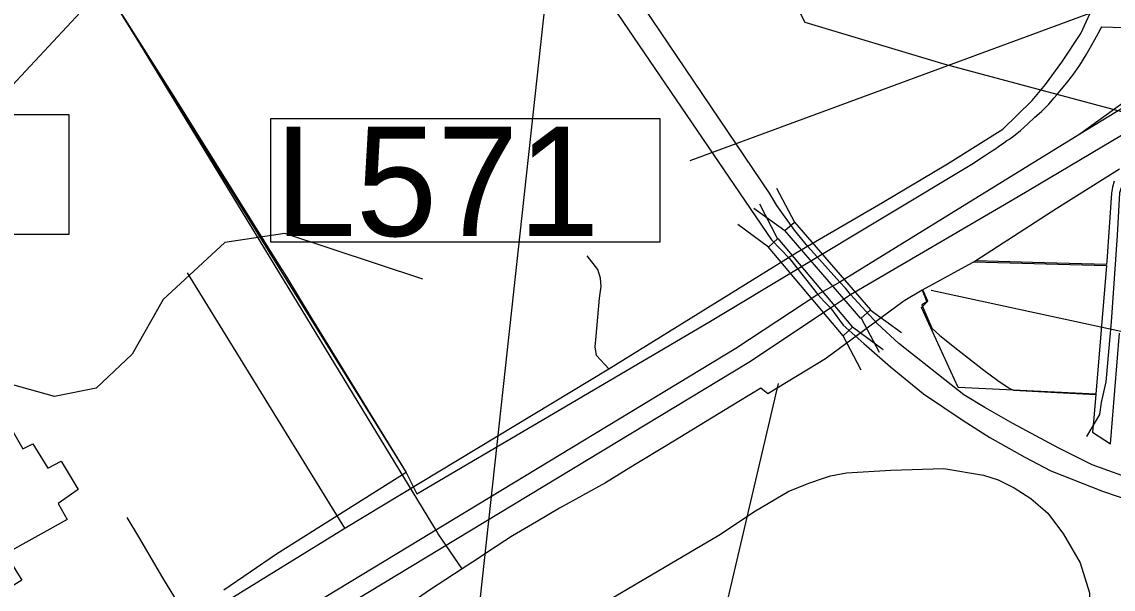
# Model space of a CAD drawing. Extents: x 2082433 to 2279600, y 546599 to 755198.
# Drawn here: x 2206761 to 2210258, y 642580 to 644397 of the extents above; entities that cross this region are included whole.
import ezdxf

# ---------------------------------------------------------------- set-up
doc = ezdxf.new("R2010")
doc.units = 0
for name, color, linetype in [('Exist Boundary Political City Limit New', 7, 'Continuous'), ('Exist Boundary Political Fire Districts', 7, 'Continuous'), ('Exist Cultural Warehouse Building Footprint', 7, 'Continuous'), ('Exist Hydrographic Creek Single Shore', 7, 'Continuous'), ('Exist Road Non-System Type 51', 7, 'Continuous'), ('Exist Road Primary Interstate Divided Center Attributed', 7, 'Continuous'), ('Exist Road Primary Interstate Ramp 1 Lane Attributed', 7, 'Continuous'), ('Exist Road Primary Interstate Service Attributed', 7, 'Continuous'), ('Exist Road Primary Interstate Structure Cantilever Sign Number Label', 7, 'Continuous'), ('Exist Road Primary US Divided Attributed', 7, 'Continuous'), ('Exist Road Primary US Structure Cantilever Sign Number Label', 7, 'Continuous'), ('Exist Road Primary US Structure Standard Bridge CELL', 7, 'Continuous'), ('Exist Road Primary US Structure Standard Bridge Number Label', 7, 'Continuous'), ('Exist Road Secondary Type 51 Attributed', 7, 'Continuous'), ('Exist Utilities Electrical Transmission Line', 7, 'Continuous'), ('Map Preparation Boundary City Limit Buffer Line', 7, 'Continuous')]:
    doc.layers.add(name, color=color, linetype=linetype)

msp = doc.modelspace()

# ---------------------------------------------------------------- linework, layer by layer
at = {"layer": 'Exist Boundary Political City Limit New'}
for points in [[(2206991, 646738.8), (2207021.8, 646242.8), (2206769.8, 646081.9), (2206917.5, 645839.6), (2206995, 645769.2), (2207094, 645326.7), (2207145.2, 645098.3), (2207190.8, 644973.5), (2207177, 644635.5), (2206943.5, 644642.4), (2207992.8, 642953.4)], [(2207058.5, 644458), (2207253, 644149.6), (2207500.8, 643752.6), (2207577.5, 643630.9), (2207608.8, 643579.9), (2207684.2, 643456.9), (2207992.8, 642953.4)], [(2207058.5, 644458), (2207253, 644149.6), (2207500.8, 643752.6), (2207577.5, 643630.9), (2207608.8, 643579.9), (2207684.2, 643456.9), (2207992.8, 642953.4)], [(2207992.8, 642953.4), (2208026.8, 642885.1), (2208962, 643435.4), (2209810.8, 643944.5), (2209831, 643958.7), (2209845.5, 643968.4), (2209864.8, 643981.1), (2209878.5, 643989.9), (2209891, 643998), (2209907.2, 644009.3), (2209917.5, 644017.5), (2209923.5, 644020.8), (2209938.5, 644031.6), (2209961, 644048.9), (2209984.2, 644070.2), (2210007.2, 644091.8), (2210028.2, 644110.2), (2210052, 644134), (2210069.2, 644154), (2210077.5, 644163.9), (2210109, 644201.2), (2210128.5, 644226.6), (2210151, 644258.6), (2210171.8, 644291.2), (2210180.5, 644307), (2210189.2, 644323.2), (2210198.8, 644340.9), (2210209.5, 644360), (2210219.5, 644377.8), (2210221.5, 644381.8), (2210291, 644379.8)], [(2210261.8, 643886.6), (2210256.2, 643867.6), (2210253.2, 643848.9), (2210238.2, 643630.9), (2210237.2, 643620.2), (2210077.5, 643624.5), (2210000, 643626.6), (2209817.5, 643631.5), (2209646, 643537.8), (2209660.5, 643499.8), (2209644.8, 643490.2), (2209677.5, 643415.5), (2209703, 643392.4), (2209760.2, 643346.1), (2209804, 643311.9), (2209843.5, 643281.4), (2209888.2, 643247.9), (2209924.8, 643223.7), (2209938.2, 643216.8), (2210000, 643213.7), (2210077.5, 643209.8), (2210202, 643203.7), (2210195.8, 643129.1), (2210192, 643082.8), (2210249.2, 643045), (2210255.8, 643124.2), (2210278.8, 643399.6)], [(2207992.8, 642953.4), (2207577.5, 642691.7), (2207408, 642576.7)]]:
    msp.add_lwpolyline(points, dxfattribs=at)
at = {"layer": 'Exist Boundary Political Fire Districts'}
for points in [[(2208172.1, 642644.6), (2208095, 642756.9), (2208090, 642766.1), (2206947.7, 644643.1)], [(2210278.6, 643925.6), (2210077.6, 643799.7), (2209817.6, 643631.5), (2209812.1, 643628.5), (2210236.3, 643616.4), (2210202.7, 643204.5), (2209761.2, 643225.5), (2209643.5, 643481.9), (2209664.4, 643502.9), (2209648.4, 643539.1), (2209646, 643537.8), (2209590.8, 643504.1), (2209584.5, 643500.4), (2209336.3, 643318), (2209152, 643205.6), (2209129.2, 643224.2), (2209058.1, 643181), (2208825.3, 643039.1), (2208726.3, 642978.6), (2208631.6, 642920.8), (2208483.7, 642839.1), (2208410.5, 642795.4), (2208333.2, 642750.6)], [(2208333.2, 642750.6), (2208256.9, 642700.1), (2208223.7, 642678.2), (2208172.1, 642644.6)], [(2208172.1, 642644.6), (2208067.7, 642576.7), (2207985.7, 642519.9), (2207927.4, 642479.6), (2207577.4, 642261), (2207277.8, 642084.5), (2206901.8, 641865.8), (2206584.7, 641674.5), (2206130.8, 641401.7), (2205993.8, 641317.8), (2206421.9, 638981.6), (2207955.5, 636726.6), (2210666.9, 632992.2)]]:
    msp.add_lwpolyline(points, dxfattribs=at)
at = {"layer": 'Exist Cultural Warehouse Building Footprint'}
msp.add_lwpolyline([(2205748.3, 643126), (2206560.2, 643624.1), (2206712.2, 643362.1), (2206611.9, 643294.2), (2206763.9, 643028.9), (2206796.3, 643045.1), (2206844.8, 642967.5), (2206886.9, 642990.1), (2206941.8, 642899.5), (2206877.2, 642854.2), (2206906.3, 642802.5), (2206709, 642692.5), (2206760.7, 642608.4), (2206527.8, 642462.9), (2206485.8, 642543.7), (2206317.6, 642443.4), (2206285.2, 642501.7), (2206220.5, 642462.9), (2205948.8, 642902.8), (2205897.1, 642867.2)], close=True, dxfattribs=at)
at = {"layer": 'Exist Hydrographic Creek Single Shore'}
msp.add_lwpolyline([(2208046, 643573), (2207603.9, 643719.7), (2207412, 643690.8), (2207213.9, 643507.9), (2207114.8, 643332.7), (2206999, 643223.6), (2206865.9, 643196.7), (2206399, 643327.6), (2205815.8, 643214.8), (2205458, 643202.4), (2205141, 643317.1), (2204998.9, 643316.7), (2204890.8, 643282.9), (2204600.9, 643131.3), (2204285.9, 642878.5)], dxfattribs=at)
at = {"layer": 'Exist Road Non-System Type 51'}
msp.add_line((2207796.3, 642775.5), (2207291.6, 643593.5), dxfattribs=at)
for points in [[(2210458.4, 644057.8), (2210404.5, 644025.3), (2210373.9, 644003.1), (2210343.3, 643976.1), (2210314.5, 643940.9), (2210294.1, 643897.2), (2210278.8, 643849.9), (2210271.3, 643712.5), (2210251.8, 643436.7), (2210234.7, 643243.6), (2210219.8, 643177.7), (2210214.7, 643139), (2210173.1, 643068.8)], [(2208641.5, 643285.2), (2208602.4, 643328.5), (2208598.2, 643356.5), (2208601, 643390), (2208612.2, 643511.7), (2208617.7, 643549.4), (2208614.9, 643576), (2208606.6, 643604), (2208573, 643647.3)], [(2207301.3, 642470.7), (2207213.3, 642616.1), (2207135.7, 642746.9), (2207098.6, 642809.1)]]:
    msp.add_lwpolyline(points, dxfattribs=at)
at = {"layer": 'Exist Road Primary Interstate Divided Center Attributed'}
for points in [[(2211315.5, 644747.7), (2210151.1, 644037.4)], [(2209416.1, 643524.3), (2209953.4, 643837.6), (2210352.9, 644074.6)], [(2210151.1, 644037.4), (2209968, 643924.1), (2209382.6, 643563.4)], [(2209382.6, 643563.4), (2209312, 643523.6)], [(2209312, 643523.6), (2209048.5, 643351.2), (2203611.4, 640058.4), (2203397.1, 639925.8), (2203178.6, 639796.5), (2202967.1, 639662.6), (2202777.9, 639547.5), (2202541, 639407.3), (2202346.8, 639286.9), (2202166.6, 639175.2), (2202020, 639090.5)], [(2209352.5, 643480.9), (2209416.1, 643524.3)], [(2203272.9, 639778.8), (2203782.2, 640099), (2209090.6, 643307.1), (2209352.5, 643480.9)]]:
    msp.add_lwpolyline(points, dxfattribs=at)
at = {"layer": 'Exist Road Primary Interstate Ramp 1 Lane Attributed'}
msp.add_lwpolyline([(2210807.4, 644952.9), (2210763.7, 644837.7), (2210702.9, 644717), (2210630.5, 644568.5), (2210569.3, 644443.1), (2210536.8, 644387.4), (2210461.6, 644292.7), (2210371.1, 644200.8), (2210312.6, 644153.5), (2210151.1, 644037.4)], dxfattribs=at)
at = {"layer": 'Exist Road Primary Interstate Service Attributed'}
for points in [[(2209246, 643659.9), (2209519.2, 643818.2), (2209726.9, 643942.7), (2209904, 644053.1), (2209998, 644145.1), (2210041.6, 644196.2), (2210093.6, 644267.7), (2210154.9, 644359.6), (2210202.2, 644464.5), (2210254.1, 644552), (2210270.3, 644632.9), (2210288.1, 644733.6), (2210276, 644822), (2210278.8, 644928.7), (2210276.9, 645252.8)], [(2205139.8, 641164.9), (2206438.7, 641945), (2206935, 642244.2), (2207796.3, 642775.5), (2208641.5, 643285.2), (2209246, 643659.9)]]:
    msp.add_lwpolyline(points, dxfattribs=at)
at = {"layer": 'Exist Road Primary Interstate Structure Cantilever Sign Number Label'}
msp.add_line((2211106.7, 644765.6), (2208901.5, 643952.3), dxfattribs=at)
at = {"layer": 'Exist Road Primary US Divided Attributed'}
for points in [[(2209382.6, 643563.4), (2209279.2, 643677.7), (2209236.7, 643729.7), (2209180.5, 643808.9), (2209157.1, 643848), (2208727.2, 644484.5), (2208075.9, 645448.9), (2207997.6, 645562.1)], [(2207932.6, 645521.6), (2208021.4, 645383.9), (2208394.7, 644823.9), (2208653.1, 644448.8), (2209163.4, 643699), (2209220.7, 643639.3), (2209312, 643523.6)], [(2209416.1, 643524.3), (2209400, 643543.8), (2209382.6, 643563.4)], [(2209312, 643523.6), (2209330.8, 643502.6), (2209352.5, 643480.9)], [(2213261, 641861.1), (2213199.7, 641915), (2213131, 641969.7), (2213067, 642022.7), (2212923.3, 642119.5), (2212785.3, 642198.7), (2212672.9, 642252.3), (2212548.6, 642303.4), (2212441.3, 642340.9), (2212125.4, 642429.4), (2211689.4, 642549.5), (2211229.6, 642673.8), (2210765.5, 642803.2), (2210467.5, 642882.4), (2210338.9, 642924.2), (2210190.8, 642977.8), (2210083.5, 643031.4), (2209936.2, 643110.6), (2209846.8, 643161.7), (2209779.9, 643202.6), (2209571.3, 643366.9), (2209503.2, 643430), (2209416.1, 643524.3)], [(2209352.5, 643480.9), (2209393.3, 643425.7), (2209458.9, 643366.9), (2209544.1, 643292), (2209650.5, 643205.2), (2209777, 643120), (2209863, 643065.5), (2209975.4, 643002.5), (2210057.9, 642959.1), (2210224, 642893.5), (2210424.9, 642825.4), (2210765.5, 642731.7), (2211232.2, 642601.4), (2212125.4, 642354.5), (2212370.6, 642284.7), (2212567.3, 642223.4), (2212654.2, 642182.5), (2212741, 642145), (2212845.8, 642088.8), (2212923.3, 642036.9), (2212991.4, 641990.9), (2213075.3, 641929.6), (2213150.6, 641859.8), (2213259.1, 641762.7)]]:
    msp.add_lwpolyline(points, dxfattribs=at)
at = {"layer": 'Exist Road Primary US Structure Cantilever Sign Number Label'}
msp.add_lwpolyline([(2207558.6, 644088.1), (2208805.5, 644088.1), (2208805.5, 643691.4), (2207558.6, 643691.4)], close=True, dxfattribs=at)
at = {"layer": 'Exist Road Primary US Structure Standard Bridge CELL'}
for p, q in [((2209178.9, 643864.7), (2209236.5, 643755.3)), ((2209182.8, 643702.9), (2209125.9, 643813.7)), ((2209106.7, 643800.5), (2209206.3, 643728.4)), ((2209153.7, 643675.9), (2209055.7, 643748.6)), ((2209479.9, 643474.2), (2209579.5, 643402.1)), ((2209450.3, 643447.9), (2209508, 643338.6)), ((2209450.3, 643280.9), (2209393.4, 643391.7)), ((2209521.1, 643346.6), (2209423.2, 643419.2))]:
    msp.add_line(p, q, dxfattribs=at)
for points in [[(2209236.5, 643755.3), (2209480.1, 643474.4), (2209449.8, 643447.4), (2209206.3, 643728.4)], [(2209393.4, 643391.7), (2209153.6, 643675.8), (2209183.3, 643703.4), (2209423.2, 643419.2)]]:
    msp.add_lwpolyline(points, close=True, dxfattribs=at)
at = {"layer": 'Exist Road Primary US Structure Standard Bridge Number Label'}
for p, q in [((2207856.4, 645400.4), (2206685.3, 644146.5)), ((2209675.2, 643538.1), (2211051.2, 643238.4)), ((2209184.7, 643238.4), (2208762.4, 641440))]:
    msp.add_line(p, q, dxfattribs=at)
msp.add_lwpolyline([(2205982.5, 644100.5), (2206911.4, 644100.5), (2206911.4, 643716.4), (2205982.5, 643716.4)], close=True, dxfattribs=at)
at = {"layer": 'Exist Road Secondary Type 51 Attributed'}
for points in [[(2209352.5, 642942.7), (2209403.5, 642952.5), (2209545.6, 642960.9), (2209715.5, 642966.7), (2209842.5, 642944.6), (2209889.4, 642930.1), (2209941.3, 642904.6), (2209994.1, 642869.7), (2210048.2, 642822.8), (2210099.2, 642755.6), (2210152, 642664.4), (2210181.8, 642568.2), (2210183.5, 642392.8), (2210169.9, 641802.7), (2210156.7, 640826.9), (2210135, 639888.5), (2210118.4, 638916.1), (2210112, 638234.9), (2210112, 637943.7), (2210105.6, 637535), (2210079.2, 637080.3), (2210025.6, 636592.4), (2209994.5, 636382)], [(2208261.6, 642321.5), (2208994.9, 642752.8), (2209111.5, 642830.3), (2209219.3, 642893.3), (2209286.4, 642919.9), (2209327, 642933.9), (2209352.5, 642942.7)]]:
    msp.add_lwpolyline(points, dxfattribs=at)
at = {"layer": 'Exist Utilities Electrical Transmission Line'}
for points in [[(2205939.6, 637678.4), (2208074.9, 641125.6), (2208526.2, 645265), (2208662, 645571.8)], [(2208662, 645571.8), (2209269.8, 644396.5), (2209718.5, 644261.8), (2210615.8, 644021.9), (2211563.1, 643790.5), (2212488.3, 643547.1), (2214743.3, 642980.8), (2216117, 642648.3), (2216617.5, 642561.9), (2220905, 641493.8), (2223288.9, 639914.8)]]:
    msp.add_lwpolyline(points, dxfattribs=at)
at = {"layer": 'Map Preparation Boundary City Limit Buffer Line'}
for points in [[(2206991, 646738.8), (2207021.8, 646242.8), (2206769.8, 646081.9), (2206917.5, 645839.6), (2206995, 645769.2), (2207094, 645326.7), (2207145.2, 645098.3), (2207190.8, 644973.5), (2207177, 644635.5), (2206943.5, 644642.4), (2207992.8, 642953.4)], [(2207058.5, 644458), (2207253, 644149.6), (2207500.8, 643752.6), (2207577.5, 643630.9), (2207608.8, 643579.9), (2207684.2, 643456.9), (2207992.8, 642953.4)], [(2207058.5, 644458), (2207253, 644149.6), (2207500.8, 643752.6), (2207577.5, 643630.9), (2207608.8, 643579.9), (2207684.2, 643456.9), (2207992.8, 642953.4)], [(2207992.8, 642953.4), (2208026.8, 642885.1), (2208962, 643435.4), (2209810.8, 643944.5), (2209831, 643958.7), (2209845.5, 643968.4), (2209864.8, 643981.1), (2209878.5, 643989.9), (2209891, 643998), (2209907.2, 644009.3), (2209917.5, 644017.5), (2209923.5, 644020.8), (2209938.5, 644031.6), (2209961, 644048.9), (2209984.2, 644070.2), (2210007.2, 644091.8), (2210028.2, 644110.2), (2210052, 644134), (2210069.2, 644154), (2210077.5, 644163.9), (2210109, 644201.2), (2210128.5, 644226.6), (2210151, 644258.6), (2210171.8, 644291.2), (2210180.5, 644307), (2210189.2, 644323.2), (2210198.8, 644340.9), (2210209.5, 644360), (2210219.5, 644377.8), (2210221.5, 644381.8), (2210291, 644379.8)], [(2210261.8, 643886.6), (2210256.2, 643867.6), (2210253.2, 643848.9), (2210238.2, 643630.9), (2210237.2, 643620.2), (2210077.5, 643624.5), (2210000, 643626.6), (2209817.5, 643631.5), (2209646, 643537.8), (2209660.5, 643499.8), (2209644.8, 643490.2), (2209677.5, 643415.5), (2209703, 643392.4), (2209760.2, 643346.1), (2209804, 643311.9), (2209843.5, 643281.4), (2209888.2, 643247.9), (2209924.8, 643223.7), (2209938.2, 643216.8), (2210000, 643213.7), (2210077.5, 643209.8), (2210202, 643203.7), (2210195.8, 643129.1), (2210192, 643082.8), (2210249.2, 643045), (2210255.8, 643124.2), (2210278.8, 643399.6)], [(2207992.8, 642953.4), (2207577.5, 642691.7), (2207408, 642576.7)]]:
    msp.add_lwpolyline(points, dxfattribs=at)

# ---------------------------------------------------------------- texts
at = {"layer": 'Exist Road Primary US Structure Cantilever Sign Number Label'}
msp.add_text('L571', height=350, dxfattribs=at).set_placement((2207571.2, 643711.2))

doc.saveas('drawing.dxf')
